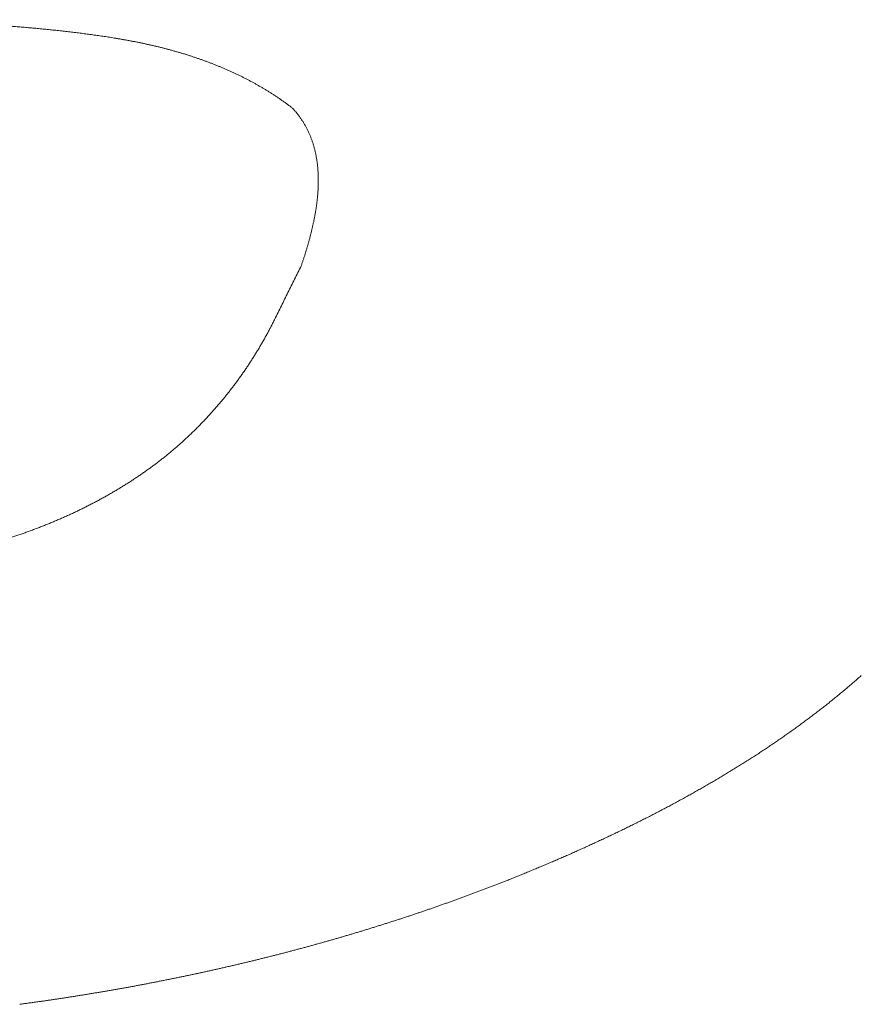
# Model space of a CAD drawing. Header units: millimetres. Extents: x 0 to 594, y 0 to 420.
# Tile 292 of 656: x 341.55 to 342.66, y 152.09 to 153.39. Entities that reach past the tile are written whole.
import ezdxf

# ---------------------------------------------------------------- set-up
doc = ezdxf.new("R2010")
doc.units = ezdxf.units.MM
doc.layers.add('1', color=7, linetype='Continuous', true_color=0xffffff)
doc.styles.add('Arial Unicode MS', font='txt')
doc.dimstyles.get("Standard").update_dxf_attribs({"dimtxt": 0.18, "dimasz": 0.18, "dimexe": 0.18, "dimexo": 0.0625, "dimgap": 0.09, "dimtad": 0, "dimtih": 1, "dimtoh": 1, "dimdec": 4, "dimzin": 0, "dimdsep": 46, "dimtxsty": 'Standard', "dimcen": 0.09, "dimadec": 0, "dimazin": 0, "dimtfac": 1, "dimtdec": 4, "dimtofl": 0, "dimtmove": 0, "dimatfit": 3, "dimfxl": 0, "dimtolj": 1, "dimtzin": 0, "dimarcsym": 0})

# ---------------------------------------------------------------- blocks, each defined once
blk = doc.blocks.new('_U1')
at = {"layer": '1', "color": 18, "lineweight": 13}
for p, q in [((87.8726, 155.5624), (87.8726, 93.0981)), ((368.6149, 120.7245), (368.6149, 93.0981)), ((87.8726, 95.0981), (199.5099, 95.0981)), ((368.6149, 95.0981), (256.9775, 95.0981))]:
    blk.add_line(p, q, dxfattribs=at)
at = {"layer": '1', "color": 18}
for points in [[(87.8726, 95.0981), (91.3726, 96.0359), (91.3726, 94.1602)], [(368.6149, 95.0981), (365.1149, 94.1602), (365.1149, 96.0359)]]:
    blk.add_solid(points, dxfattribs=at)
at = {"layer": '1', "color": 18, "linetype": 'Continuous', "lineweight": 13, "char_height": 2.5, "attachment_point": 7, "line_spacing_factor": 1.047437, "style": 'Arial Unicode MS'}
for s, insert in [('\\fArial Unicode MS|b0|i0;\\W1.0000;DEFLATED TUBES LENGTH', (210.1898, 93.2154)), ('\\fArial Unicode MS|b0|i0;\\W1.0000;5.58', (201.1424, 93.2154))]:
    blk.add_mtext(s, dxfattribs=dict(at, insert=insert))
blk = doc.blocks.new('_U5')
at = {"layer": '1', "color": 18, "lineweight": 13}
for p, q in [((368.2845, 138.212), (368.2845, 195.318)), ((252.7932, 193.318), (288.3083, 193.318)), ((368.2845, 193.318), (332.7694, 193.318))]:
    blk.add_line(p, q, dxfattribs=at)
at = {"layer": '1', "color": 18}
for points in [[(252.7932, 193.318), (256.2932, 194.2558), (256.2932, 192.3802)], [(368.2845, 193.318), (364.7845, 192.3802), (364.7845, 194.2558)]]:
    blk.add_solid(points, dxfattribs=at)
at = {"layer": '1', "color": 18, "linetype": 'Continuous', "lineweight": 13, "char_height": 2.5, "attachment_point": 7, "line_spacing_factor": 1.047437, "style": 'Arial Unicode MS'}
for s, insert in [('\\fArial Unicode MS|b0|i0;\\W1.0000;LCG (DRY WEIGHT)', (298.9882, 191.4353)), ('\\fArial Unicode MS|b0|i0;\\W1.0000;2.31', (289.9408, 191.4353))]:
    blk.add_mtext(s, dxfattribs=dict(at, insert=insert))
blk = doc.blocks.new('_U8')
at = {"layer": '1', "color": 18, "lineweight": 13}
for p, q in [((263.2897, 221.3525), (395.3924, 221.3525)), ((393.3924, 221.3525), (393.3924, 172.3548)), ((393.3924, 113.8098), (393.3924, 162.8074)), ((351.6063, 113.8098), (395.3924, 113.8098))]:
    blk.add_line(p, q, dxfattribs=at)
at = {"layer": '1', "color": 18}
for points in [[(393.3924, 221.3525), (394.3303, 217.8525), (392.4546, 217.8525)], [(393.3924, 113.8098), (392.4546, 117.3097), (394.3303, 117.3098)]]:
    blk.add_solid(points, dxfattribs=at)
at = {"layer": '1', "color": 18, "linetype": 'Continuous', "lineweight": 13, "char_height": 2.5, "attachment_point": 7, "rotation": 90, "line_spacing_factor": 1.047437, "style": 'Arial Unicode MS'}
for s, insert in [('\\fArial Unicode MS|b0|i0;\\W1.0000;LIFTING STROPS EYE*', (400.5645, 148.8001)), ('\\fArial Unicode MS|b0|i0;\\W1.0000;2.15', (395.5201, 164.4199))]:
    blk.add_mtext(s, dxfattribs=dict(at, insert=insert))
blk = doc.blocks.new('_U9')
at = {"layer": '1', "color": 18, "lineweight": 13}
for p, q in [((203.3786, 192.865), (47.9703, 192.865)), ((49.9703, 192.865), (49.9703, 158.4304)), ((49.9703, 113.5712), (49.9703, 148.883)), ((351.6296, 113.5712), (47.9703, 113.5712))]:
    blk.add_line(p, q, dxfattribs=at)
at = {"layer": '1', "color": 18}
for points in [[(49.9703, 192.865), (50.9082, 189.365), (49.0325, 189.365)], [(49.9703, 113.5712), (49.0325, 117.0712), (50.9082, 117.0712)]]:
    blk.add_solid(points, dxfattribs=at)
at = {"layer": '1', "color": 18, "linetype": 'Continuous', "lineweight": 13, "insert": (52.0981, 150.4955), "char_height": 2.5, "attachment_point": 7, "rotation": 90, "line_spacing_factor": 1.047437, "style": 'Arial Unicode MS'}
blk.add_mtext('\\fArial Unicode MS|b0|i0;\\W1.0000;1.59', dxfattribs=at)
blk = doc.blocks.new('_U10')
at = {"layer": '1', "color": 18, "lineweight": 13}
for p, q in [((100.9291, 177.3386), (56.1892, 177.3386)), ((58.1892, 177.3386), (58.1892, 150.2286)), ((58.1892, 113.5712), (58.1892, 140.6812)), ((351.6296, 113.5712), (56.1892, 113.5712))]:
    blk.add_line(p, q, dxfattribs=at)
at = {"layer": '1', "color": 18}
for points in [[(58.1892, 177.3386), (59.1271, 173.8386), (57.2514, 173.8386)], [(58.1892, 113.5712), (57.2514, 117.0712), (59.1271, 117.0712)]]:
    blk.add_solid(points, dxfattribs=at)
at = {"layer": '1', "color": 18, "linetype": 'Continuous', "lineweight": 13, "insert": (60.317, 142.2937), "char_height": 2.5, "attachment_point": 7, "rotation": 90, "line_spacing_factor": 1.047437, "style": 'Arial Unicode MS'}
blk.add_mtext('\\fArial Unicode MS|b0|i0;\\W1.0000;1.28', dxfattribs=at)
blk = doc.blocks.new('_U11')
at = {"layer": '1', "color": 18, "lineweight": 13}
for p, q in [((89.6332, 165.9155), (66.2931, 165.9155)), ((68.2931, 165.9155), (68.2931, 98.2238)), ((351.6296, 113.5712), (66.2931, 113.5712))]:
    blk.add_line(p, q, dxfattribs=at)
at = {"layer": '1', "color": 18}
for points in [[(68.2931, 165.9155), (69.231, 162.4155), (67.3553, 162.4155)], [(68.2931, 113.5712), (67.3553, 117.0712), (69.231, 117.0712)]]:
    blk.add_solid(points, dxfattribs=at)
at = {"layer": '1', "color": 18, "linetype": 'Continuous', "lineweight": 13, "char_height": 2.5, "attachment_point": 7, "rotation": 90, "line_spacing_factor": 1.047437, "style": 'Arial Unicode MS'}
for s, insert in [('\\fArial Unicode MS|b0|i0;\\W1.0000;1.05', (70.4208, 90.2889)), ('\\fArial Unicode MS|b0|i0;\\W1.0000;BOW DEFLATED ', (70.4208, 59.7732))]:
    blk.add_mtext(s, dxfattribs=dict(at, insert=insert))
blk = doc.blocks.new('_U13')
at = {"layer": '1', "color": 18, "lineweight": 13}
for p, q in [((252.7932, 158.3302), (383.5152, 158.3302)), ((381.5152, 158.3302), (381.5152, 140.8437)), ((381.5152, 113.8098), (381.5152, 131.2963)), ((351.6063, 113.8098), (383.5152, 113.8098))]:
    blk.add_line(p, q, dxfattribs=at)
at = {"layer": '1', "color": 18}
for points in [[(381.5152, 158.3302), (382.453, 154.8302), (380.5773, 154.8302)], [(381.5152, 113.8098), (380.5773, 117.3097), (382.453, 117.3098)]]:
    blk.add_solid(points, dxfattribs=at)
at = {"layer": '1', "color": 18, "linetype": 'Continuous', "lineweight": 13, "char_height": 2.5, "attachment_point": 7, "rotation": 90, "line_spacing_factor": 1.047437, "style": 'Arial Unicode MS'}
for s, insert in [('\\fArial Unicode MS|b0|i0;\\W1.0000;SINGLE POINT LIFT* EYE', (388.6872, 115.3789)), ('\\fArial Unicode MS|b0|i0;\\W1.0000;0.89', (383.6429, 132.9088))]:
    blk.add_mtext(s, dxfattribs=dict(at, insert=insert))

msp = doc.modelspace()

# ---------------------------------------------------------------- linework, layer by layer
at = {"layer": '1', "color": 155, "linetype": 'Continuous', "lineweight": 13}
for points, knots in [([(341.5954, 157.4309), (341.8475, 157.431), (342.0974, 157.4295), (342.5927, 157.4231), (342.838, 157.4182), (343.3243, 157.4051), (343.5653, 157.3968), (344.0426, 157.3767), (344.279, 157.3649), (344.7473, 157.3375), (344.9793, 157.3219), (345.4386, 157.2868), (345.6661, 157.2672), (346.1165, 157.2237), (346.3395, 157.1998), (346.7809, 157.1472), (346.9994, 157.1185), (347.4319, 157.0559), (347.6459, 157.022), (348.0694, 156.9484), (348.279, 156.9087), (348.6935, 156.8228), (348.8986, 156.7767), (349.3042, 156.6771), (349.5048, 156.6238), (349.9015, 156.509), (350.0976, 156.4476), (350.3884, 156.3488), (350.5811, 156.2807), (350.8669, 156.1715), (351.0551, 156.0937), (351.2423, 156.0133), (351.3353, 155.9718), (351.5202, 155.886), (351.704, 155.7974), (351.8855, 155.7031), (352.066, 155.6057), (352.2453, 155.5053), (352.5109, 155.3453), (352.6857, 155.232), (352.8594, 155.1152), (352.9457, 155.0552), (353.1171, 154.9315), (353.2875, 154.8042), (353.5396, 154.6024), (353.7884, 154.3893), (353.9519, 154.2397), (354.1144, 154.086), (354.2757, 153.9285), (354.5144, 153.6804), (354.7496, 153.4205), (354.9042, 153.2394), (355.0576, 153.0544), (355.1337, 152.9599), (355.2849, 152.7671), (355.4349, 152.5706), (355.5827, 152.3667), (355.7293, 152.1592), (355.8021, 152.0538), (355.9464, 151.8395), (356.0897, 151.6218), (356.2306, 151.398), (356.3704, 151.1713), (356.4398, 151.0566), (356.5773, 150.8247), (356.6455, 150.7074), (356.7808, 150.4708), (356.8478, 150.3514), (356.9808, 150.1107), (357.0467, 149.9895), (357.1774, 149.7456), (357.2422, 149.6229), (357.3706, 149.3766), (357.4343, 149.2529), (357.5604, 149.0049), (357.6229, 148.8806), (357.7467, 148.6318), (357.8081, 148.5073), (357.9297, 148.2585), (357.9899, 148.1342), (358.1092, 147.8862), (358.1682, 147.7625), (358.2853, 147.516), (358.3432, 147.3932), (358.4579, 147.1491), (358.5147, 147.0276), (358.6272, 146.7866), (358.6828, 146.6669), (358.7655, 146.4886), (358.7929, 146.4294), (358.8338, 146.341), (358.8474, 146.3117), (358.8643, 146.2751), (358.8677, 146.2678), (358.8745, 146.2532), (358.8846, 146.2313), (358.8947, 146.2094), (358.9015, 146.1948)], [0, 0, 0, 0, 0.03125, 0.03125, 0.0625, 0.0625, 0.09375, 0.09375, 0.125, 0.125, 0.15625, 0.15625, 0.1875, 0.1875, 0.21875, 0.21875, 0.25, 0.25, 0.28125, 0.28125, 0.3125, 0.3125, 0.34375, 0.34375, 0.375, 0.375, 0.40625, 0.40625, 0.421875, 0.4375, 0.453125, 0.453125, 0.46875, 0.46875, 0.484375, 0.5, 0.5, 0.515625, 0.53125, 0.546875, 0.546875, 0.5625, 0.5625, 0.578125, 0.59375, 0.609375, 0.625, 0.625, 0.640625, 0.65625, 0.671875, 0.6875, 0.6875, 0.703125, 0.703125, 0.71875, 0.734375, 0.734375, 0.75, 0.75, 0.765625, 0.78125, 0.78125, 0.796875, 0.796875, 0.8125, 0.8125, 0.828125, 0.828125, 0.84375, 0.84375, 0.859375, 0.859375, 0.875, 0.875, 0.890625, 0.890625, 0.90625, 0.90625, 0.921875, 0.921875, 0.9375, 0.9375, 0.953125, 0.953125, 0.96875, 0.96875, 0.984375, 0.984375, 0.992187, 0.992187, 0.996094, 0.996094, 0.99707, 0.99707, 0.998047, 1, 1, 1, 1]), ([(341.6723, 153.3668), (341.6711, 153.367), (341.6686, 153.3674), (341.6648, 153.368), (341.6611, 153.3686), (341.6573, 153.3691), (341.6536, 153.3697), (341.6498, 153.3702), (341.6461, 153.3707), (341.6423, 153.3713), (341.6385, 153.3718), (341.6348, 153.3723), (341.631, 153.3728), (341.6273, 153.3733), (341.6235, 153.3737), (341.6197, 153.3742), (341.6159, 153.3746), (341.6122, 153.3751), (341.6084, 153.3755), (341.6046, 153.376), (341.6008, 153.3764), (341.5971, 153.3768), (341.5933, 153.3772), (341.5895, 153.3776), (341.5857, 153.378), (341.5819, 153.3784), (341.5781, 153.3787), (341.5744, 153.3791), (341.5706, 153.3795), (341.5668, 153.3798), (341.563, 153.3801), (341.5592, 153.3805), (341.5554, 153.3808), (341.5516, 153.3811), (341.5478, 153.3814), (341.544, 153.3817), (341.5402, 153.382), (341.5364, 153.3823), (341.5326, 153.3826), (341.5288, 153.3829), (341.525, 153.3832), (341.5212, 153.3834), (341.5174, 153.3837), (341.5136, 153.3839), (341.5098, 153.3842), (341.506, 153.3844), (341.5022, 153.3847), (341.4984, 153.3849), (341.4946, 153.3851), (341.4908, 153.3853), (341.487, 153.3856), (341.4832, 153.3858), (341.4794, 153.386), (341.4756, 153.3862), (341.4718, 153.3864), (341.468, 153.3865), (341.4642, 153.3867), (341.4604, 153.3869), (341.4565, 153.3871), (341.4527, 153.3872), (341.4489, 153.3874), (341.4451, 153.3876), (341.4413, 153.3877), (341.4375, 153.3879), (341.4337, 153.388), (341.4299, 153.3881), (341.4261, 153.3883), (341.4223, 153.3884), (341.4185, 153.3885), (341.4147, 153.3887), (341.4108, 153.3888), (341.407, 153.3889), (341.4032, 153.389), (341.3994, 153.3891), (341.3956, 153.3892), (341.3918, 153.3893), (341.388, 153.3894), (341.3842, 153.3894), (341.3804, 153.3895), (341.3765, 153.3896), (341.3727, 153.3897), (341.3689, 153.3897), (341.3651, 153.3898), (341.3613, 153.3899), (341.3575, 153.3899), (341.3537, 153.39), (341.3499, 153.39), (341.346, 153.39), (341.3422, 153.3901), (341.3384, 153.3901), (341.3346, 153.3901), (341.3308, 153.3902), (341.327, 153.3902), (341.3232, 153.3902), (341.3194, 153.3902), (341.3155, 153.3902), (341.3117, 153.3903), (341.3092, 153.3903), (341.3079, 153.3903)], [0, 0, 0, 0, 0.010417, 0.020833, 0.031249, 0.041664, 0.052079, 0.062493, 0.072908, 0.083322, 0.093735, 0.104149, 0.114563, 0.124976, 0.13539, 0.145804, 0.156218, 0.166632, 0.177046, 0.187461, 0.197875, 0.20829, 0.218705, 0.229121, 0.239537, 0.249953, 0.260369, 0.270786, 0.281203, 0.29162, 0.302038, 0.312456, 0.322874, 0.333293, 0.343711, 0.35413, 0.36455, 0.374969, 0.385389, 0.395808, 0.406228, 0.416648, 0.427068, 0.437488, 0.447908, 0.458328, 0.468748, 0.479168, 0.489588, 0.500007, 0.510426, 0.520845, 0.531263, 0.541682, 0.5521, 0.562517, 0.572935, 0.583353, 0.59377, 0.604187, 0.614604, 0.625021, 0.635438, 0.645855, 0.656271, 0.666688, 0.677104, 0.687521, 0.697937, 0.708353, 0.718769, 0.729186, 0.739602, 0.750018, 0.760434, 0.77085, 0.781266, 0.791682, 0.802098, 0.812514, 0.82293, 0.833346, 0.843762, 0.854178, 0.864594, 0.87501, 0.885426, 0.895842, 0.906258, 0.916674, 0.92709, 0.937506, 0.947921, 0.958337, 0.968753, 0.979169, 0.989584, 1, 1, 1, 1]), ([(341.9076, 153.2746), (341.907, 153.275), (341.906, 153.2758), (341.9043, 153.2771), (341.9027, 153.2783), (341.901, 153.2795), (341.8994, 153.2807), (341.8977, 153.2819), (341.896, 153.2831), (341.8943, 153.2843), (341.8926, 153.2855), (341.8909, 153.2867), (341.8892, 153.2878), (341.8875, 153.289), (341.8858, 153.2901), (341.884, 153.2913), (341.8823, 153.2924), (341.8805, 153.2935), (341.8788, 153.2946), (341.877, 153.2957), (341.8752, 153.2968), (341.8734, 153.2979), (341.8716, 153.299), (341.8698, 153.3001), (341.868, 153.3011), (341.8662, 153.3022), (341.8644, 153.3033), (341.8626, 153.3043), (341.8608, 153.3053), (341.8589, 153.3064), (341.8571, 153.3074), (341.8552, 153.3084), (341.8534, 153.3094), (341.8515, 153.3104), (341.8496, 153.3114), (341.8478, 153.3123), (341.8459, 153.3133), (341.844, 153.3143), (341.8421, 153.3152), (341.8402, 153.3161), (341.8383, 153.3171), (341.8364, 153.318), (341.8344, 153.3189), (341.8325, 153.3198), (341.8306, 153.3207), (341.8286, 153.3216), (341.8267, 153.3225), (341.8248, 153.3234), (341.8228, 153.3243), (341.8208, 153.3251), (341.8189, 153.326), (341.8169, 153.3268), (341.8149, 153.3277), (341.813, 153.3285), (341.811, 153.3293), (341.809, 153.3301), (341.807, 153.3309), (341.805, 153.3317), (341.803, 153.3325), (341.801, 153.3333), (341.799, 153.3341), (341.797, 153.3348), (341.7949, 153.3356), (341.7929, 153.3363), (341.7909, 153.3371), (341.7889, 153.3378), (341.7868, 153.3385), (341.7848, 153.3392), (341.7827, 153.3399), (341.7807, 153.3406), (341.7786, 153.3413), (341.7766, 153.342), (341.7745, 153.3427), (341.7725, 153.3434), (341.7704, 153.344), (341.7683, 153.3447), (341.7663, 153.3453), (341.7642, 153.346), (341.7621, 153.3466), (341.76, 153.3472), (341.7579, 153.3478), (341.7558, 153.3484), (341.7537, 153.349), (341.7516, 153.3496), (341.7495, 153.3502), (341.7474, 153.3508), (341.7453, 153.3514), (341.7432, 153.3519), (341.7411, 153.3525), (341.739, 153.353), (341.7369, 153.3536), (341.7348, 153.3541), (341.7326, 153.3547), (341.7305, 153.3552), (341.7284, 153.3557), (341.7263, 153.3562), (341.7241, 153.3567), (341.722, 153.3572), (341.7199, 153.3577), (341.7177, 153.3582), (341.7156, 153.3586), (341.7134, 153.3591), (341.7113, 153.3596), (341.7091, 153.36), (341.707, 153.3605), (341.7048, 153.3609), (341.7027, 153.3614), (341.7005, 153.3618), (341.6984, 153.3622), (341.6962, 153.3626), (341.694, 153.363), (341.6919, 153.3634), (341.6897, 153.3638), (341.6875, 153.3642), (341.6854, 153.3646), (341.6832, 153.365), (341.681, 153.3654), (341.6789, 153.3657), (341.6767, 153.3661), (341.6745, 153.3665), (341.6731, 153.3667), (341.6723, 153.3668)], [0, 0, 0, 0, 0.008402, 0.016803, 0.025203, 0.033603, 0.042003, 0.050402, 0.058801, 0.0672, 0.075599, 0.083997, 0.092396, 0.100794, 0.109193, 0.117591, 0.12599, 0.134389, 0.142788, 0.151187, 0.159587, 0.167987, 0.176387, 0.184787, 0.193188, 0.201589, 0.209991, 0.218393, 0.226795, 0.235198, 0.243601, 0.252004, 0.260408, 0.268812, 0.277217, 0.285622, 0.294027, 0.302432, 0.310838, 0.319244, 0.327651, 0.336057, 0.344464, 0.352871, 0.361278, 0.369685, 0.378092, 0.386499, 0.394906, 0.403313, 0.41172, 0.420127, 0.428533, 0.43694, 0.445345, 0.453751, 0.462156, 0.470561, 0.478965, 0.487368, 0.495771, 0.504173, 0.512574, 0.520975, 0.529375, 0.537774, 0.546173, 0.554572, 0.56297, 0.571369, 0.579767, 0.588165, 0.596563, 0.604961, 0.613359, 0.621757, 0.630155, 0.638554, 0.646953, 0.655352, 0.663751, 0.672151, 0.680551, 0.688951, 0.697352, 0.705754, 0.714155, 0.722557, 0.73096, 0.739363, 0.747767, 0.756171, 0.764575, 0.77298, 0.781386, 0.789792, 0.798198, 0.806605, 0.815012, 0.823419, 0.831827, 0.840235, 0.848644, 0.857053, 0.865462, 0.873871, 0.88228, 0.890689, 0.899099, 0.907508, 0.915918, 0.924327, 0.932737, 0.941146, 0.949555, 0.957963, 0.966372, 0.97478, 0.983187, 0.991594, 1, 1, 1, 1]), ([(341.9198, 153.0653), (341.92, 153.0659), (341.9205, 153.0672), (341.9212, 153.0692), (341.9218, 153.0712), (341.9225, 153.0732), (341.9231, 153.0751), (341.9238, 153.0771), (341.9244, 153.0791), (341.925, 153.081), (341.9256, 153.083), (341.9263, 153.085), (341.9268, 153.0869), (341.9274, 153.0889), (341.928, 153.0909), (341.9286, 153.0928), (341.9292, 153.0948), (341.9297, 153.0968), (341.9303, 153.0987), (341.9308, 153.1007), (341.9313, 153.1027), (341.9318, 153.1047), (341.9323, 153.1066), (341.9328, 153.1086), (341.9333, 153.1106), (341.9338, 153.1126), (341.9343, 153.1146), (341.9347, 153.1166), (341.9352, 153.1186), (341.9356, 153.1206), (341.9361, 153.1226), (341.9365, 153.1246), (341.9369, 153.1266), (341.9373, 153.1286), (341.9377, 153.1306), (341.938, 153.1326), (341.9384, 153.1347), (341.9387, 153.1367), (341.9391, 153.1387), (341.9394, 153.1407), (341.9397, 153.1428), (341.94, 153.1448), (341.9403, 153.1468), (341.9405, 153.1489), (341.9408, 153.1509), (341.941, 153.1529), (341.9412, 153.155), (341.9414, 153.157), (341.9416, 153.1591), (341.9418, 153.1611), (341.9419, 153.1632), (341.9421, 153.1652), (341.9422, 153.1673), (341.9423, 153.1693), (341.9423, 153.1714), (341.9424, 153.1734), (341.9424, 153.1755), (341.9424, 153.1776), (341.9424, 153.1796), (341.9424, 153.1817), (341.9424, 153.1837), (341.9423, 153.1858), (341.9422, 153.1878), (341.9421, 153.1899), (341.9419, 153.1919), (341.9418, 153.194), (341.9416, 153.196), (341.9414, 153.1981), (341.9412, 153.2001), (341.9409, 153.2021), (341.9406, 153.2042), (341.9403, 153.2062), (341.94, 153.2082), (341.9396, 153.2102), (341.9392, 153.2123), (341.9388, 153.2143), (341.9384, 153.2163), (341.9379, 153.2182), (341.9374, 153.2202), (341.9369, 153.2222), (341.9363, 153.2242), (341.9358, 153.2261), (341.9351, 153.2281), (341.9345, 153.23), (341.9338, 153.232), (341.9331, 153.2339), (341.9324, 153.2358), (341.9316, 153.2377), (341.9308, 153.2396), (341.93, 153.2415), (341.9291, 153.2433), (341.9282, 153.2452), (341.9273, 153.247), (341.9264, 153.2489), (341.9254, 153.2507), (341.9243, 153.2525), (341.9233, 153.2543), (341.9222, 153.2561), (341.921, 153.2578), (341.9198, 153.2596), (341.9186, 153.2613), (341.9174, 153.263), (341.9161, 153.2647), (341.9148, 153.2664), (341.9134, 153.2681), (341.912, 153.2697), (341.9106, 153.2714), (341.9091, 153.273), (341.9081, 153.274), (341.9076, 153.2746)], [0, 0, 0, 0, 0.009383, 0.018752, 0.028109, 0.037454, 0.046789, 0.056113, 0.065427, 0.074734, 0.084032, 0.093324, 0.10261, 0.111891, 0.121167, 0.13044, 0.13971, 0.148979, 0.158247, 0.167515, 0.176784, 0.186055, 0.195329, 0.204606, 0.213888, 0.223176, 0.23247, 0.241771, 0.25108, 0.260398, 0.269725, 0.279059, 0.288402, 0.297751, 0.307107, 0.31647, 0.325839, 0.335214, 0.344595, 0.353981, 0.363372, 0.372768, 0.382169, 0.391574, 0.400984, 0.410398, 0.419817, 0.429239, 0.438666, 0.448097, 0.457532, 0.466971, 0.476415, 0.485863, 0.495315, 0.504772, 0.514234, 0.523698, 0.533165, 0.542632, 0.5521, 0.561566, 0.571031, 0.580492, 0.58995, 0.599404, 0.608852, 0.618295, 0.627731, 0.637159, 0.64658, 0.655993, 0.665396, 0.674791, 0.684176, 0.693552, 0.702917, 0.712273, 0.721618, 0.730953, 0.740278, 0.749593, 0.758898, 0.768193, 0.777479, 0.786756, 0.796025, 0.805286, 0.81454, 0.823788, 0.833031, 0.842269, 0.851503, 0.860735, 0.869966, 0.879198, 0.888431, 0.897667, 0.906907, 0.916155, 0.92541, 0.934676, 0.943953, 0.953245, 0.962554, 0.971881, 0.98123, 0.990602, 1, 1, 1, 1]), ([(341.8848, 152.9948), (341.8863, 152.9977), (341.8892, 153.0036), (341.8936, 153.0124), (341.8979, 153.0213), (341.9023, 153.0301), (341.9067, 153.0389), (341.911, 153.0477), (341.9154, 153.0565), (341.9183, 153.0623), (341.9198, 153.0653)], [0, 0, 0, 0, 0.125, 0.25, 0.375, 0.5, 0.625, 0.75, 0.875, 1, 1, 1, 1]), ([(341.5175, 152.6999), (341.5185, 152.7002), (341.5203, 152.7008), (341.5231, 152.7016), (341.5259, 152.7025), (341.5286, 152.7033), (341.5314, 152.7042), (341.5341, 152.7051), (341.5369, 152.706), (341.5396, 152.7069), (341.5424, 152.7078), (341.5451, 152.7088), (341.5479, 152.7097), (341.5506, 152.7107), (341.5533, 152.7116), (341.5561, 152.7126), (341.5588, 152.7136), (341.5615, 152.7146), (341.5642, 152.7156), (341.5669, 152.7166), (341.5696, 152.7176), (341.5723, 152.7186), (341.575, 152.7197), (341.5777, 152.7207), (341.5803, 152.7218), (341.583, 152.7229), (341.5857, 152.7239), (341.5883, 152.725), (341.591, 152.7261), (341.5937, 152.7272), (341.5963, 152.7284), (341.5989, 152.7295), (341.6016, 152.7306), (341.6042, 152.7318), (341.6068, 152.733), (341.6094, 152.7341), (341.612, 152.7353), (341.6146, 152.7365), (341.6172, 152.7377), (341.6198, 152.7389), (341.6224, 152.7401), (341.625, 152.7414), (341.6275, 152.7426), (341.6301, 152.7439), (341.6327, 152.7451), (341.6352, 152.7464), (341.6377, 152.7477), (341.6403, 152.749), (341.6428, 152.7503), (341.6453, 152.7516), (341.6478, 152.7529), (341.6503, 152.7542), (341.6528, 152.7556), (341.6553, 152.7569), (341.6578, 152.7583), (341.6603, 152.7597), (341.6627, 152.7611), (341.6652, 152.7624), (341.6676, 152.7638), (341.6701, 152.7653), (341.6725, 152.7667), (341.6749, 152.7681), (341.6773, 152.7696), (341.6797, 152.771), (341.6821, 152.7725), (341.6845, 152.7739), (341.6869, 152.7754), (341.6892, 152.7769), (341.6916, 152.7784), (341.694, 152.7799), (341.6963, 152.7814), (341.6986, 152.783), (341.7009, 152.7845), (341.7033, 152.7861), (341.7056, 152.7876), (341.7079, 152.7892), (341.7101, 152.7908), (341.7124, 152.7924), (341.7147, 152.794), (341.7169, 152.7956), (341.7192, 152.7972), (341.7214, 152.7988), (341.7236, 152.8005), (341.7258, 152.8021), (341.728, 152.8038), (341.7302, 152.8054), (341.7324, 152.8071), (341.7346, 152.8088), (341.7367, 152.8105), (341.7389, 152.8122), (341.741, 152.8139), (341.7431, 152.8157), (341.7453, 152.8174), (341.7474, 152.8191), (341.7495, 152.8209), (341.7515, 152.8227), (341.7536, 152.8244), (341.7557, 152.8262), (341.7577, 152.828), (341.7598, 152.8298), (341.7618, 152.8316), (341.7638, 152.8334), (341.7658, 152.8353), (341.7678, 152.8371), (341.7698, 152.839), (341.7717, 152.8408), (341.7737, 152.8427), (341.7757, 152.8446), (341.7776, 152.8464), (341.7795, 152.8483), (341.7814, 152.8502), (341.7833, 152.8521), (341.7852, 152.854), (341.7871, 152.856), (341.789, 152.8579), (341.7908, 152.8598), (341.7927, 152.8618), (341.7945, 152.8637), (341.7963, 152.8657), (341.7982, 152.8677), (341.8, 152.8697), (341.8017, 152.8716), (341.8035, 152.8736), (341.8053, 152.8756), (341.807, 152.8776), (341.8088, 152.8797), (341.8105, 152.8817), (341.8123, 152.8837), (341.814, 152.8857), (341.8157, 152.8878), (341.8174, 152.8898), (341.819, 152.8919), (341.8207, 152.8939), (341.8223, 152.896), (341.824, 152.8981), (341.8256, 152.9002), (341.8272, 152.9023), (341.8289, 152.9044), (341.8304, 152.9065), (341.832, 152.9086), (341.8336, 152.9107), (341.8352, 152.9128), (341.8367, 152.9149), (341.8383, 152.9171), (341.8398, 152.9192), (341.8413, 152.9213), (341.8428, 152.9235), (341.8443, 152.9256), (341.8458, 152.9278), (341.8473, 152.93), (341.8487, 152.9321), (341.8502, 152.9343), (341.8516, 152.9365), (341.853, 152.9387), (341.8544, 152.9409), (341.8558, 152.9431), (341.8572, 152.9453), (341.8586, 152.9475), (341.86, 152.9497), (341.8613, 152.9519), (341.8627, 152.9541), (341.864, 152.9563), (341.8653, 152.9586), (341.8666, 152.9608), (341.8679, 152.963), (341.8692, 152.9653), (341.8705, 152.9675), (341.8717, 152.9698), (341.873, 152.972), (341.8742, 152.9743), (341.8755, 152.9765), (341.8767, 152.9788), (341.8779, 152.9811), (341.8791, 152.9834), (341.8803, 152.9856), (341.8814, 152.9879), (341.8826, 152.9902), (341.8837, 152.9925), (341.8845, 152.994), (341.8848, 152.9948)], [0, 0, 0, 0, 0.005645, 0.011291, 0.016938, 0.022586, 0.028236, 0.033886, 0.039538, 0.04519, 0.050843, 0.056497, 0.062152, 0.067807, 0.073463, 0.07912, 0.084777, 0.090434, 0.096093, 0.101751, 0.10741, 0.113069, 0.118729, 0.124389, 0.130049, 0.135709, 0.141369, 0.147029, 0.152689, 0.15835, 0.16401, 0.16967, 0.17533, 0.18099, 0.18665, 0.19231, 0.197969, 0.203628, 0.209287, 0.214945, 0.220603, 0.226261, 0.231918, 0.237575, 0.243231, 0.248887, 0.254543, 0.260197, 0.265852, 0.271506, 0.277159, 0.282812, 0.288464, 0.294115, 0.299766, 0.305416, 0.311066, 0.316715, 0.322364, 0.328011, 0.333658, 0.339305, 0.344951, 0.350596, 0.35624, 0.361884, 0.367528, 0.37317, 0.378812, 0.384454, 0.390095, 0.395735, 0.401375, 0.407014, 0.412652, 0.418291, 0.423928, 0.429565, 0.435202, 0.440839, 0.446475, 0.45211, 0.457745, 0.46338, 0.469015, 0.47465, 0.480284, 0.485918, 0.491553, 0.497187, 0.502821, 0.508455, 0.514089, 0.519723, 0.525358, 0.530992, 0.536627, 0.542263, 0.547898, 0.553534, 0.55917, 0.564807, 0.570444, 0.576081, 0.581719, 0.587358, 0.592996, 0.598636, 0.604276, 0.609916, 0.615558, 0.621199, 0.626842, 0.632485, 0.638128, 0.643772, 0.649417, 0.655062, 0.660708, 0.666355, 0.672002, 0.67765, 0.683299, 0.688948, 0.694598, 0.700248, 0.705899, 0.711551, 0.717203, 0.722856, 0.728509, 0.734163, 0.739818, 0.745473, 0.751128, 0.756784, 0.76244, 0.768097, 0.773754, 0.779412, 0.78507, 0.790728, 0.796386, 0.802045, 0.807704, 0.813364, 0.819023, 0.824683, 0.830343, 0.836003, 0.841663, 0.847323, 0.852983, 0.858643, 0.864303, 0.869962, 0.875622, 0.881281, 0.88694, 0.892599, 0.898258, 0.903916, 0.909573, 0.915231, 0.920887, 0.926544, 0.932199, 0.937854, 0.943508, 0.949162, 0.954814, 0.960466, 0.966117, 0.971767, 0.977416, 0.983063, 0.98871, 0.994356, 1, 1, 1, 1]), ([(342.6607, 152.523), (342.6599, 152.5223), (342.6582, 152.5209), (342.6558, 152.5187), (342.6533, 152.5165), (342.6508, 152.5144), (342.6484, 152.5123), (342.6459, 152.5101), (342.6434, 152.508), (342.6409, 152.5059), (342.6384, 152.5037), (342.6358, 152.5016), (342.6333, 152.4995), (342.6308, 152.4974), (342.6282, 152.4954), (342.6257, 152.4933), (342.6231, 152.4912), (342.6205, 152.4891), (342.618, 152.4871), (342.6154, 152.485), (342.6128, 152.483), (342.6102, 152.4809), (342.6076, 152.4789), (342.605, 152.4769), (342.6024, 152.4749), (342.5997, 152.4728), (342.5971, 152.4708), (342.5945, 152.4688), (342.5918, 152.4668), (342.5892, 152.4649), (342.5865, 152.4629), (342.5839, 152.4609), (342.5812, 152.4589), (342.5785, 152.457), (342.5758, 152.455), (342.5731, 152.4531), (342.5704, 152.4511), (342.5677, 152.4492), (342.565, 152.4473), (342.5623, 152.4454), (342.5596, 152.4435), (342.5568, 152.4415), (342.5541, 152.4396), (342.5513, 152.4377), (342.5486, 152.4359), (342.5458, 152.434), (342.5431, 152.4321), (342.5403, 152.4302), (342.5375, 152.4284), (342.5347, 152.4265), (342.532, 152.4247), (342.5292, 152.4228), (342.5264, 152.421), (342.5236, 152.4191), (342.5208, 152.4173), (342.5179, 152.4155), (342.5151, 152.4137), (342.5123, 152.4119), (342.5095, 152.4101), (342.5066, 152.4083), (342.5038, 152.4065), (342.5009, 152.4047), (342.4981, 152.4029), (342.4952, 152.4012), (342.4924, 152.3994), (342.4895, 152.3976), (342.4866, 152.3959), (342.4838, 152.3941), (342.4809, 152.3924), (342.478, 152.3907), (342.4751, 152.3889), (342.4722, 152.3872), (342.4693, 152.3855), (342.4664, 152.3838), (342.4635, 152.3821), (342.4606, 152.3804), (342.4576, 152.3787), (342.4547, 152.377), (342.4518, 152.3753), (342.4489, 152.3736), (342.4459, 152.372), (342.443, 152.3703), (342.44, 152.3686), (342.4371, 152.367), (342.4341, 152.3653), (342.4312, 152.3637), (342.4282, 152.362), (342.4253, 152.3604), (342.4223, 152.3588), (342.4193, 152.3572), (342.4163, 152.3556), (342.4134, 152.3539), (342.4104, 152.3523), (342.4074, 152.3507), (342.4044, 152.3491), (342.4014, 152.3476), (342.3984, 152.346), (342.3954, 152.3444), (342.3924, 152.3428), (342.3894, 152.3413), (342.3864, 152.3397), (342.3834, 152.3381), (342.3803, 152.3366), (342.3773, 152.335), (342.3743, 152.3335), (342.3712, 152.332), (342.3682, 152.3304), (342.3652, 152.3289), (342.3621, 152.3274), (342.3591, 152.3259), (342.356, 152.3244), (342.353, 152.3229), (342.3499, 152.3214), (342.3469, 152.3199), (342.3438, 152.3184), (342.3407, 152.3169), (342.3377, 152.3154), (342.3346, 152.3139), (342.3315, 152.3125), (342.3284, 152.311), (342.3254, 152.3095), (342.3223, 152.3081), (342.3192, 152.3066), (342.3161, 152.3052), (342.313, 152.3038), (342.3099, 152.3023), (342.3068, 152.3009), (342.3037, 152.2995), (342.3006, 152.298), (342.2975, 152.2966), (342.2944, 152.2952), (342.2912, 152.2938), (342.2881, 152.2924), (342.285, 152.291), (342.2819, 152.2896), (342.2788, 152.2882), (342.2756, 152.2868), (342.2725, 152.2855), (342.2694, 152.2841), (342.2662, 152.2827), (342.2631, 152.2814), (342.2599, 152.28), (342.2568, 152.2786), (342.2537, 152.2773), (342.2505, 152.2759), (342.2473, 152.2746), (342.2442, 152.2733), (342.241, 152.2719), (342.2379, 152.2706), (342.2347, 152.2693), (342.2315, 152.268), (342.2284, 152.2666), (342.2252, 152.2653), (342.222, 152.264), (342.2189, 152.2627), (342.2157, 152.2614), (342.2125, 152.2601), (342.2093, 152.2588), (342.2061, 152.2575), (342.203, 152.2562), (342.1998, 152.255), (342.1966, 152.2537), (342.1945, 152.2528), (342.1934, 152.2524)], [0, 0, 0, 0, 0.006211, 0.012422, 0.018633, 0.024843, 0.031052, 0.037262, 0.043471, 0.049679, 0.055888, 0.062096, 0.068304, 0.074512, 0.08072, 0.086928, 0.093135, 0.099343, 0.10555, 0.111758, 0.117965, 0.124173, 0.13038, 0.136588, 0.142796, 0.149003, 0.155211, 0.161419, 0.167627, 0.173835, 0.180044, 0.186252, 0.192461, 0.19867, 0.204879, 0.211088, 0.217297, 0.223507, 0.229717, 0.235927, 0.242137, 0.248348, 0.254559, 0.26077, 0.266981, 0.273192, 0.279404, 0.285616, 0.291828, 0.29804, 0.304253, 0.310466, 0.316679, 0.322892, 0.329105, 0.335319, 0.341532, 0.347746, 0.35396, 0.360174, 0.366389, 0.372603, 0.378818, 0.385032, 0.391247, 0.397462, 0.403677, 0.409892, 0.416107, 0.422322, 0.428536, 0.434751, 0.440966, 0.447181, 0.453396, 0.45961, 0.465825, 0.472039, 0.478253, 0.484467, 0.490681, 0.496894, 0.503107, 0.50932, 0.515533, 0.521745, 0.527957, 0.534169, 0.540381, 0.546592, 0.552804, 0.559015, 0.565226, 0.571437, 0.577648, 0.583859, 0.590069, 0.59628, 0.60249, 0.608701, 0.614911, 0.621121, 0.627331, 0.633542, 0.639752, 0.645962, 0.652172, 0.658382, 0.664592, 0.670802, 0.677013, 0.683223, 0.689433, 0.695643, 0.701853, 0.708064, 0.714274, 0.720485, 0.726695, 0.732906, 0.739116, 0.745327, 0.751538, 0.757748, 0.763959, 0.77017, 0.776381, 0.782592, 0.788803, 0.795014, 0.801226, 0.807437, 0.813648, 0.81986, 0.826071, 0.832283, 0.838494, 0.844706, 0.850918, 0.857129, 0.863341, 0.869553, 0.875765, 0.881977, 0.888189, 0.894401, 0.900613, 0.906825, 0.913037, 0.919248, 0.92546, 0.931672, 0.937884, 0.944096, 0.950308, 0.95652, 0.962731, 0.968943, 0.975155, 0.981366, 0.987578, 0.993789, 1, 1, 1, 1]), ([(342.1934, 152.2524), (342.1918, 152.2518), (342.1887, 152.2506), (342.1841, 152.2487), (342.1794, 152.2469), (342.1747, 152.2451), (342.1701, 152.2433), (342.1654, 152.2415), (342.1607, 152.2397), (342.156, 152.2379), (342.1513, 152.2362), (342.1466, 152.2344), (342.1419, 152.2327), (342.1372, 152.2309), (342.1325, 152.2292), (342.1278, 152.2275), (342.123, 152.2257), (342.1183, 152.224), (342.1136, 152.2224), (342.1089, 152.2207), (342.1041, 152.219), (342.0994, 152.2173), (342.0946, 152.2157), (342.0899, 152.214), (342.0851, 152.2124), (342.0804, 152.2108), (342.0756, 152.2092), (342.0708, 152.2075), (342.0661, 152.2059), (342.0613, 152.2044), (342.0565, 152.2028), (342.0517, 152.2012), (342.0469, 152.1996), (342.0421, 152.1981), (342.0373, 152.1966), (342.0325, 152.195), (342.0277, 152.1935), (342.0229, 152.192), (342.0181, 152.1905), (342.0133, 152.189), (342.0085, 152.1875), (342.0036, 152.186), (341.9988, 152.1845), (341.994, 152.1831), (341.9891, 152.1816), (341.9843, 152.1802), (341.9795, 152.1788), (341.9746, 152.1773), (341.9698, 152.1759), (341.9649, 152.1745), (341.9601, 152.1731), (341.9552, 152.1717), (341.9503, 152.1704), (341.9455, 152.169), (341.9406, 152.1676), (341.9357, 152.1663), (341.9309, 152.1649), (341.926, 152.1636), (341.9211, 152.1623), (341.9162, 152.161), (341.9113, 152.1597), (341.9064, 152.1584), (341.9015, 152.1571), (341.8966, 152.1558), (341.8917, 152.1545), (341.8868, 152.1533), (341.8819, 152.152), (341.877, 152.1508), (341.8721, 152.1496), (341.8672, 152.1483), (341.8622, 152.1471), (341.8573, 152.1459), (341.8524, 152.1447), (341.8475, 152.1435), (341.8425, 152.1423), (341.8376, 152.1412), (341.8327, 152.14), (341.8277, 152.1389), (341.8228, 152.1377), (341.8178, 152.1366), (341.8129, 152.1354), (341.8079, 152.1343), (341.803, 152.1332), (341.798, 152.1321), (341.7931, 152.131), (341.7881, 152.1299), (341.7831, 152.1289), (341.7782, 152.1278), (341.7732, 152.1267), (341.7682, 152.1257), (341.7632, 152.1246), (341.7583, 152.1236), (341.7533, 152.1226), (341.7483, 152.1216), (341.7433, 152.1206), (341.7383, 152.1196), (341.7333, 152.1186), (341.7284, 152.1176), (341.7234, 152.1166), (341.7184, 152.1157), (341.7134, 152.1147), (341.7084, 152.1138), (341.7034, 152.1128), (341.6984, 152.1119), (341.6934, 152.111), (341.6884, 152.1101), (341.6833, 152.1092), (341.6783, 152.1083), (341.6733, 152.1074), (341.6683, 152.1065), (341.6633, 152.1056), (341.6583, 152.1048), (341.6532, 152.1039), (341.6482, 152.1031), (341.6432, 152.1022), (341.6382, 152.1014), (341.6332, 152.1006), (341.6281, 152.0998), (341.6231, 152.099), (341.6181, 152.0982), (341.613, 152.0974), (341.608, 152.0966), (341.603, 152.0958), (341.5979, 152.0951), (341.5929, 152.0943), (341.5878, 152.0936), (341.5828, 152.0928), (341.5777, 152.0921), (341.5727, 152.0914), (341.5677, 152.0907), (341.5626, 152.09), (341.5576, 152.0893), (341.5525, 152.0886), (341.5491, 152.0881), (341.5475, 152.0879)], [0, 0, 0, 0, 0.007576, 0.015151, 0.022726, 0.030301, 0.037876, 0.04545, 0.053024, 0.060598, 0.068171, 0.075745, 0.083318, 0.090891, 0.098464, 0.106037, 0.113609, 0.121182, 0.128754, 0.136326, 0.143899, 0.151471, 0.159043, 0.166615, 0.174187, 0.181758, 0.18933, 0.196902, 0.204474, 0.212046, 0.219618, 0.227189, 0.234761, 0.242333, 0.249905, 0.257477, 0.265049, 0.272621, 0.280193, 0.287765, 0.295338, 0.30291, 0.310482, 0.318055, 0.325627, 0.3332, 0.340773, 0.348346, 0.355919, 0.363492, 0.371066, 0.378639, 0.386213, 0.393786, 0.40136, 0.408934, 0.416508, 0.424082, 0.431657, 0.439231, 0.446806, 0.454381, 0.461956, 0.469531, 0.477106, 0.484682, 0.492257, 0.499833, 0.507409, 0.514985, 0.522561, 0.530138, 0.537714, 0.545291, 0.552868, 0.560445, 0.568022, 0.575599, 0.583176, 0.590754, 0.598331, 0.605909, 0.613487, 0.621065, 0.628643, 0.636222, 0.6438, 0.651378, 0.658957, 0.666536, 0.674115, 0.681693, 0.689272, 0.696851, 0.704431, 0.71201, 0.719589, 0.727168, 0.734748, 0.742327, 0.749907, 0.757486, 0.765066, 0.772645, 0.780225, 0.787804, 0.795384, 0.802964, 0.810543, 0.818123, 0.825702, 0.833282, 0.840861, 0.84844, 0.85602, 0.863599, 0.871178, 0.878757, 0.886336, 0.893915, 0.901493, 0.909072, 0.91665, 0.924229, 0.931807, 0.939384, 0.946962, 0.95454, 0.962117, 0.969694, 0.977271, 0.984848, 0.992424, 1, 1, 1, 1])]:
    msp.add_open_spline(points, degree=3, knots=knots, dxfattribs=at)

# ---------------------------------------------------------------- dimensions: what is measured, and where the dimension line sits
at = {"layer": '1', "color": 18, "linetype": 'Continuous', "lineweight": 13}
for base, p1, p2, text, picture, middle in [((252.7932, 193.318), (368.2845, 138.212), (252.7932, 221.3525), ' <> \\fArial Unicode MS|b0|i0;\\C18;{\\H1.00x;\\fArial Unicode MS|b0|i0;LCG (DRY WEIGHT)\\fArial Unicode MS|b0|i0;}\\C18;', '_U5', (310.5389, 193.318)), ((368.6149, 95.0981), (87.8726, 155.5624), (368.6149, 120.7245), ' <> \\fArial Unicode MS|b0|i0;\\C18;{\\H1.00x;\\fArial Unicode MS|b0|i0;DEFLATED TUBES LENGTH\\fArial Unicode MS|b0|i0;}\\C18;', '_U1', (228.2437, 95.0981))]:
    dim = msp.add_linear_dim(base=base, p1=p1, p2=p2, text=text, dimstyle='Standard', override={"dimtxt": 2.5, "dimasz": 3.5, "dimexe": 2, "dimexo": 0, "dimgap": 1.5, "dimtih": 0, "dimtoh": 0, "dimdec": 2, "dimlfac": 0.02, "dimzin": 8, "dimdsep": 46, "dimlunit": 2, "dimtxsty": 'Arial Unicode MS', "dimsah": 1, "dimse1": 0, "dimse2": 0, "dimsd1": 0, "dimsd2": 0, "dimclrd": 18, "dimclre": 18, "dimclrt": 18, "dimtol": 0, "dimtm": -0.1, "dimtfac": 1.4, "dimtdec": 2, "dimtofl": 1, "dimtmove": 0, "dimtzin": 8, "dimlwd": 13, "dimlwe": 13}, dxfattribs=at)
    dim.commit()
    dim.dimension.update_dxf_attribs({"geometry": picture, "text_midpoint": middle, "dimtype": 160})
for base, p1, p2, text, override, picture, middle in [((393.3924, 113.8098), (252.7932, 221.3525), (351.6063, 113.8098), ' <> \\P\\fArial Unicode MS|b0|i0;\\C18;{\\H1.00x;\\fArial Unicode MS|b0|i0;LIFTING STROPS EYE*\\fArial Unicode MS|b0|i0;}\\C18;', {"dimtxt": 2.5, "dimasz": 3.5, "dimexe": 2, "dimexo": 0, "dimgap": 1.5, "dimtih": 0, "dimtoh": 0, "dimdec": 2, "dimlfac": 0.02, "dimzin": 8, "dimdsep": 46, "dimlunit": 2, "dimtxsty": 'Arial Unicode MS', "dimsah": 1, "dimse1": 0, "dimse2": 0, "dimsd1": 0, "dimsd2": 0, "dimclrd": 18, "dimclre": 18, "dimclrt": 18, "dimtol": 0, "dimtm": -0.1, "dimtfac": 1.4, "dimtdec": 2, "dimtofl": 1, "dimtmove": 0, "dimtzin": 8, "dimlwd": 13, "dimlwe": 13}, '_U8', (393.3924, 167.5811)), ((68.2931, 165.9155), (351.6296, 113.5712), (89.6332, 165.9155), '\\fArial Unicode MS|b0|i0;\\C18;{\\H1.00x;\\fArial Unicode MS|b0|i0;BOW DEFLATED \\fArial Unicode MS|b0|i0;}\\C18; <> ', {"dimtxt": 2.5, "dimasz": 3.5, "dimexe": 2, "dimexo": 0, "dimgap": 1.5, "dimtih": 0, "dimtoh": 0, "dimdec": 2, "dimlfac": 0.02, "dimzin": 8, "dimdsep": 46, "dimlunit": 2, "dimtxsty": 'Arial Unicode MS', "dimsah": 1, "dimse1": 0, "dimse2": 0, "dimsd1": 0, "dimsd2": 0, "dimclrd": 18, "dimclre": 18, "dimclrt": 18, "dimtol": 0, "dimtm": -0.1, "dimtfac": 1.4, "dimtdec": 2, "dimtofl": 1, "dimtmove": 0, "dimtzin": 8, "dimlwd": 13, "dimlwe": 13}, '_U11', (68.2931, 78.1922)), ((381.5152, 158.3302), (351.6063, 113.8098), (252.7932, 158.3302), ' <> \\P\\fArial Unicode MS|b0|i0;\\C18;{\\H1.00x;\\fArial Unicode MS|b0|i0;SINGLE POINT LIFT* EYE\\fArial Unicode MS|b0|i0;}\\C18;', {"dimtxt": 2.5, "dimasz": 3.5, "dimexe": 2, "dimexo": 0, "dimgap": 1.5, "dimtih": 0, "dimtoh": 0, "dimdec": 2, "dimlfac": 0.02, "dimdsep": 46, "dimlunit": 2, "dimtxsty": 'Arial Unicode MS', "dimsah": 1, "dimse1": 0, "dimse2": 0, "dimsd1": 0, "dimsd2": 0, "dimclrd": 18, "dimclre": 18, "dimclrt": 18, "dimtol": 0, "dimtm": -0.1, "dimtfac": 1.4, "dimtdec": 2, "dimtofl": 1, "dimtmove": 0, "dimlwd": 13, "dimlwe": 13}, '_U13', (381.5152, 136.07))]:
    dim = msp.add_linear_dim(base=base, p1=p1, p2=p2, angle=90, text=text, dimstyle='Standard', override=override, dxfattribs=at)
    dim.commit()
    dim.dimension.update_dxf_attribs({"geometry": picture, "text_midpoint": middle, "dimtype": 160})
for base, p1, p2, picture, middle in [((49.9703, 113.5712), (203.3786, 192.865), (351.6296, 113.5712), '_U9', (49.9703, 153.6567)), ((58.1892, 177.3386), (351.6296, 113.5712), (100.9291, 177.3386), '_U10', (58.1892, 145.4549))]:
    dim = msp.add_linear_dim(base=base, p1=p1, p2=p2, angle=90, dimstyle='Standard', override={"dimtxt": 2.5, "dimasz": 3.5, "dimexe": 2, "dimexo": 0, "dimgap": 1.5, "dimtih": 0, "dimtoh": 0, "dimdec": 2, "dimlfac": 0.02, "dimzin": 8, "dimdsep": 46, "dimlunit": 2, "dimtxsty": 'Arial Unicode MS', "dimsah": 1, "dimse1": 0, "dimse2": 0, "dimsd1": 0, "dimsd2": 0, "dimclrd": 18, "dimclre": 18, "dimclrt": 18, "dimtol": 0, "dimtm": -0.1, "dimtfac": 1.4, "dimtdec": 2, "dimtofl": 1, "dimtmove": 0, "dimtzin": 8, "dimlwd": 13, "dimlwe": 13}, dxfattribs=at)
    dim.commit()
    dim.dimension.update_dxf_attribs({"geometry": picture, "text_midpoint": middle, "dimtype": 160})

doc.saveas('drawing.dxf')
